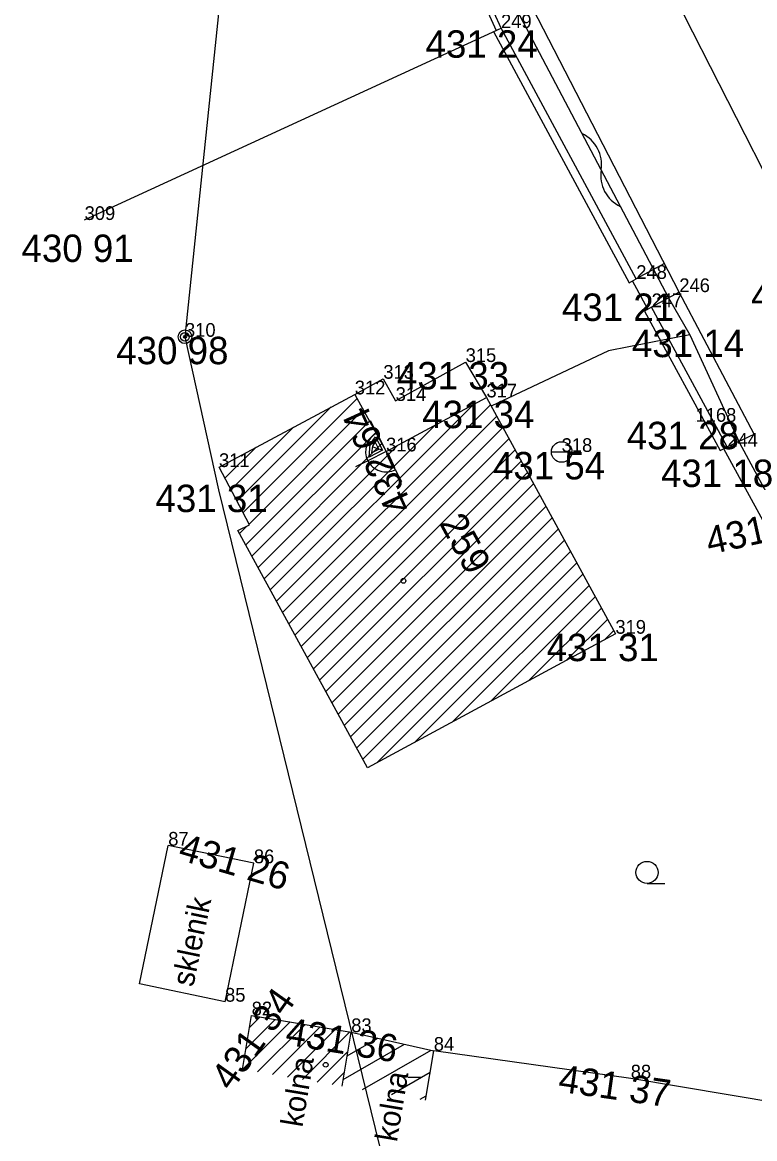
# Model space of a CAD drawing. Extents: x -559180 to -551373, y -1076947 to -1072071.
# Drawn here: x -554013.99 to -553987.29, y -1073935.6 to -1073894.88 of the extents above; entities that cross this region are included whole.
import ezdxf

# ---------------------------------------------------------------- set-up
doc = ezdxf.new("R2010")
doc.units = 0
for name, color, linetype in [('12_PLOTY', 7, 'Continuous'), ('13_PLOTY', 7, 'Continuous'), ('14_BUDOVY', 7, 'Continuous'), ('17_KOMUNIKACE', 7, 'Continuous'), ('18_POLOHOPIS', 7, 'Continuous'), ('1_VODA_ZN', 7, 'Continuous'), ('20_EL_ZN', 7, 'Continuous'), ('30_SDEL_ZN', 7, 'Continuous'), ('32', 7, 'Continuous'), ('3_BODY', 7, 'Continuous'), ('45_ZN_KULTURY', 7, 'Continuous'), ('47_ZN_STAV_OBJ$', 7, 'Continuous'), ('52_POPIS_UCELOVY', 7, 'Continuous'), ('54_C_POPISNA', 7, 'Continuous'), ('6_VYSKY', 7, 'Continuous'), ('NNnadzemní', 7, 'Continuous')]:
    doc.layers.add(name, color=color, linetype=linetype)

# ---------------------------------------------------------------- blocks, each defined once
blk = doc.blocks.new('POINT_DISPLAY')
blk.add_line((0, 0), (0, 0))
blk = doc.blocks.new('SLB')
at = {"layer": '20_EL_ZN'}
for radius in [0.25, 0.158, 0.05]:
    blk.add_circle((0, 0), radius, dxfattribs=at)
blk = doc.blocks.new('ST')
at = {"layer": '1_VODA_ZN'}
blk.add_line((-0.375, 0), (0.375, 0), dxfattribs=at)
blk.add_circle((0, 0), 0.375, dxfattribs=at)
blk = doc.blocks.new('VVH')
at = {"layer": '47_ZN_STAV_OBJ$'}
for p, q in [((-0.001, 0.746), (0, 1.246)), ((0, -0.004), (-0.001, 0.746)), ((0.1, 0.096), (0.099, 0.646)), ((0.099, 0.646), (0.5, 0.396)), ((0.399, 0.346), (0.199, 0.496)), ((0.199, 0.496), (0.2, 0.196)), ((0, -0.004), (0, 0)), ((0.1, 0.096), (0.2, 0.196)), ((0.65, 0.096), (0.1, 0.096)), ((0.2, 0.196), (0.35, 0.346)), ((0.2, 0.196), (0.5, 0.196)), ((0.5, 0.196), (0.399, 0.346)), ((0.5, 0.396), (0.65, 0.096)), ((-1.251, -0.004), (-0.751, -0.004)), ((-0.751, -0.004), (0, -0.004)), ((0.75, -0.004), (0, -0.004)), ((0.75, -0.004), (1.25, -0.004))]:
    blk.add_line(p, q, dxfattribs=at)
for start, end in [(89.9999, 179.9999), (359.9999, 89.9999)]:
    blk.add_arc((0, -0.004), 0.75, start, end, dxfattribs=at)
blk = doc.blocks.new('BZ')
at = {"layer": '47_ZN_STAV_OBJ$'}
blk.add_circle((0, 0), 0.0875, dxfattribs=at)
blk = doc.blocks.new('BD')
at = {"layer": '47_ZN_STAV_OBJ$'}
blk.add_line((-0.25, 0), (0.25, 0), dxfattribs=at)
blk = doc.blocks.new('ZAHRAD')
at = {"layer": '45_ZN_KULTURY'}
blk.add_line((0, 0), (0.65, 0.003), dxfattribs=at)
blk.add_circle((0, 0.403), 0.403, dxfattribs=at)
blk = doc.blocks.new('SDEP')
at = {"layer": '30_SDEL_ZN'}
for centre, radius, start, end in [((0.75, -1.001), 1.251, 53.1529, 126.8469), ((2.25, 1), 1.25, 233.13, 306.8698)]:
    blk.add_arc(centre, radius, start, end, dxfattribs=at)

msp = doc.modelspace()

# ---------------------------------------------------------------- linework, layer by layer
at = {"layer": '12_PLOTY'}
for p, q in [((-554003.782, -1073879.391), (-553996.721, -1073895.173)), ((-553996.54, -1073895.09), (-554003.6, -1073879.31)), ((-554011.72, -1073902.09), (-553996.54, -1073895.09)), ((-553996.813, -1073895.216), (-553991.874, -1073904.382)), ((-553991.61, -1073904.24), (-553996.54, -1073895.09)), ((-553991.874, -1073904.382), (-553991.61, -1073904.24)), ((-553991.182, -1073905.342), (-553991.742, -1073904.311)), ((-553991.05, -1073905.27), (-553991.313, -1073905.413)), ((-553991.313, -1073905.413), (-553988.553, -1073910.503)), ((-553988.29, -1073910.36), (-553991.05, -1073905.27)), ((-553988.553, -1073910.503), (-553988.29, -1073910.36)), ((-553986.912, -1073913.192), (-553988.422, -1073910.432)), ((-553991.81, -1073933.4), (-553998.99, -1073932.39)), ((-553985.02, -1073934.54), (-553991.81, -1073933.4))]:
    msp.add_line(p, q, dxfattribs=at)
at = {"layer": '13_PLOTY'}
for p, q in [((-553997.06, -1073892.36), (-553990.43, -1073904.93)), ((-553990.43, -1073904.93), (-553989.66, -1073906.28)), ((-553989.66, -1073906.28), (-553987.85, -1073910.22)), ((-553987.85, -1073910.22), (-553979.3, -1073926.03))]:
    msp.add_line(p, q, dxfattribs=at)
at = {"layer": '14_BUDOVY'}
for p, q in [((-554006.82, -1073911.1), (-554001.87, -1073908.45)), ((-554001.87, -1073908.45), (-554000.726, -1073910.53)), ((-554000.726, -1073910.53), (-553997.07, -1073908.56)), ((-553997.07, -1073908.56), (-553992.37, -1073917.18)), ((-554005.71, -1073913.21), (-554006.82, -1073911.1)), ((-554006.13, -1073913.42), (-554005.71, -1073913.21)), ((-554001.41, -1073922.07), (-554006.13, -1073913.42)), ((-553992.37, -1073917.18), (-554001.41, -1073922.07)), ((-554005.961, -1073933.072), (-554005.63, -1073931.1)), ((-554005.63, -1073931.1), (-554002, -1073931.71)), ((-554002.331, -1073933.682), (-554002, -1073931.71)), ((-554002, -1073931.71), (-553998.99, -1073932.39)), ((-553999.292, -1073934.192), (-553998.99, -1073932.39))]:
    msp.add_line(p, q, dxfattribs=at)
at = {"layer": '17_KOMUNIKACE'}
for p, q in [((-553992.03, -1073890.34), (-553984.92, -1073904.36)), ((-553990.04, -1073904.72), (-553997.22, -1073890.8)), ((-553987.31, -1073909.9), (-553990.04, -1073904.72)), ((-553988.29, -1073910.36), (-553987.31, -1073909.9))]:
    msp.add_line(p, q, dxfattribs=at)
at = {"layer": '18_POLOHOPIS'}
for p, q in [((-553990.578, -1073903.678), (-553991.61, -1073904.24)), ((-553990.04, -1073904.72), (-553991.05, -1073905.27)), ((-553989.66, -1073906.28), (-553992.62, -1073906.86)), ((-553992.62, -1073906.86), (-553996.893, -1073908.885)), ((-554000.38, -1073908.69), (-553997.83, -1073907.27)), ((-553997.83, -1073907.27), (-553997.07, -1073908.56)), ((-554001.87, -1073908.45), (-554000.83, -1073907.88)), ((-554000.83, -1073907.88), (-554000.38, -1073908.69)), ((-554009.718, -1073929.951), (-554008.668, -1073924.901)), ((-554005.55, -1073925.55), (-554008.668, -1073924.901)), ((-554006.6, -1073930.6), (-554005.55, -1073925.55)), ((-554006.6, -1073930.6), (-554009.718, -1073929.951))]:
    msp.add_line(p, q, dxfattribs=at)
at = {"layer": '32'}
for p, q in [((-554005.945, -1073912.762), (-554001.786, -1073908.603)), ((-554004.724, -1073915.996), (-553997.543, -1073908.815)), ((-554004.5, -1073916.408), (-553996.922, -1073908.831)), ((-554006.165, -1073912.345), (-554002.729, -1073908.91)), ((-554005.726, -1073913.179), (-554001.56, -1073909.014)), ((-554004.275, -1073916.82), (-553996.698, -1073909.242)), ((-554006.384, -1073911.928), (-554004.099, -1073909.643)), ((-554005.848, -1073913.937), (-554001.334, -1073909.424)), ((-554004.949, -1073915.584), (-553998.923, -1073909.559)), ((-554004.05, -1073917.231), (-553996.473, -1073909.654)), ((-554005.623, -1073914.349), (-554001.108, -1073909.835)), ((-554003.826, -1073917.643), (-553996.249, -1073910.066)), ((-554006.604, -1073911.511), (-554005.469, -1073910.377)), ((-554005.398, -1073914.761), (-554000.883, -1073910.245)), ((-554005.174, -1073915.173), (-554000.303, -1073910.302)), ((-554003.601, -1073918.055), (-553996.024, -1073910.478)), ((-554003.376, -1073918.466), (-553995.8, -1073910.89)), ((-554003.152, -1073918.878), (-553995.575, -1073911.302)), ((-554002.927, -1073919.29), (-553995.351, -1073911.714)), ((-554002.702, -1073919.702), (-553995.126, -1073912.125)), ((-554002.478, -1073920.113), (-553994.901, -1073912.537)), ((-554006.072, -1073913.526), (-554005.803, -1073913.257)), ((-554002.253, -1073920.525), (-553994.677, -1073912.949)), ((-554002.028, -1073920.937), (-553994.452, -1073913.361)), ((-554001.804, -1073921.349), (-553994.228, -1073913.773)), ((-554001.579, -1073921.76), (-553994.003, -1073914.185)), ((-554001.066, -1073921.884), (-553993.779, -1073914.596)), ((-553999.68, -1073921.134), (-553993.554, -1073915.008)), ((-553998.294, -1073920.384), (-553993.33, -1073915.42)), ((-553996.908, -1073919.634), (-553993.105, -1073915.832)), ((-553995.521, -1073918.885), (-553992.88, -1073916.244)), ((-553994.135, -1073918.135), (-553992.656, -1073916.656)), ((-553992.749, -1073917.385), (-553992.431, -1073917.067)), ((-554005.833, -1073932.307), (-554004.77, -1073931.245)), ((-554005.704, -1073931.542), (-554005.315, -1073931.153)), ((-554005.961, -1073933.072), (-554004.225, -1073931.336)), ((-554005.416, -1073933.164), (-554003.68, -1073931.428)), ((-554004.871, -1073933.255), (-554003.135, -1073931.519)), ((-554004.326, -1073933.347), (-554002.591, -1073931.611)), ((-554003.782, -1073933.438), (-554002.046, -1073931.702)), ((-554002.145, -1073932.573), (-554001.03, -1073931.929)), ((-554003.237, -1073933.53), (-554002.118, -1073932.411)), ((-554002.29, -1073933.436), (-554000.059, -1073932.148)), ((-554001.583, -1073933.808), (-553999.089, -1073932.368)), ((-554002.692, -1073933.621), (-554002.246, -1073933.175)), ((-554000.537, -1073933.983), (-553999.12, -1073933.165)), ((-553999.491, -1073934.159), (-553999.264, -1073934.028))]:
    msp.add_line(p, q, dxfattribs=at)
at = {"layer": 'NNnadzemní'}
for p, q in [((-554005.084, -1073877.617), (-554008.06, -1073906.35)), ((-554008.06, -1073906.35), (-554006.836, -1073911.929)), ((-554006.836, -1073911.929), (-553997.142, -1073951.476))]:
    msp.add_line(p, q, dxfattribs=at)

# ---------------------------------------------------------------- block references
at = {"layer": '1_VODA_ZN'}
for name, p in [('POINT_DISPLAY', (-553996.54, -1073895.09)), ('POINT_DISPLAY', (-554011.72, -1073902.09)), ('POINT_DISPLAY', (-553991.61, -1073904.24)), ('POINT_DISPLAY', (-553990.04, -1073904.72)), ('POINT_DISPLAY', (-553991.05, -1073905.27)), ('POINT_DISPLAY', (-554008.06, -1073906.35)), ('POINT_DISPLAY', (-553997.83, -1073907.27)), ('POINT_DISPLAY', (-554000.83, -1073907.88)), ('POINT_DISPLAY', (-554001.87, -1073908.45)), ('POINT_DISPLAY', (-554000.38, -1073908.69)), ('POINT_DISPLAY', (-553997.08, -1073908.52)), ('POINT_DISPLAY', (-553997.08, -1073908.52)), ('POINT_DISPLAY', (-553997.07, -1073908.56)), ('POINT_DISPLAY', (-553989.45, -1073909.45)), ('POINT_DISPLAY', (-553987.31, -1073909.9)), ('ST', (-553994.33, -1073910.55)), ('POINT_DISPLAY', (-553988.29, -1073910.36)), ('POINT_DISPLAY', (-554000.73, -1073910.53)), ('POINT_DISPLAY', (-553994.33, -1073910.55)), ('POINT_DISPLAY', (-554006.82, -1073911.1)), ('POINT_DISPLAY', (-553992.37, -1073917.18)), ('POINT_DISPLAY', (-554008.67, -1073924.91)), ('POINT_DISPLAY', (-554005.55, -1073925.55)), ('POINT_DISPLAY', (-554006.6, -1073930.6)), ('POINT_DISPLAY', (-554005.63, -1073931.1)), ('POINT_DISPLAY', (-554002, -1073931.71)), ('POINT_DISPLAY', (-553998.99, -1073932.39)), ('POINT_DISPLAY', (-553991.81, -1073933.4))]:
    msp.add_blockref(name, p, dxfattribs=at)
at = {"layer": '20_EL_ZN'}
msp.add_blockref('SLB', (-554008.06, -1073906.35), dxfattribs=at)
at = {"layer": '30_SDEL_ZN', "xscale": 1.0000001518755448, "yscale": 1.0000001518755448, "rotation": -62.190834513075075}
msp.add_blockref('SDEP', (-553993.59, -1073898.939), dxfattribs=at)
at = {"layer": '32'}
msp.add_blockref('POINT_DISPLAY', (-554002, -1073931.71), dxfattribs=at)
at = {"layer": '45_ZN_KULTURY'}
msp.add_blockref('ZAHRAD', (-553991.217, -1073926.29), dxfattribs=at)
at = {"layer": '47_ZN_STAV_OBJ$', "xscale": 0.9999984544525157, "yscale": 0.9999984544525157, "rotation": 116.92324879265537}
msp.add_blockref('VVH', (-554000.73, -1073910.532), dxfattribs=at)
at = {"layer": '47_ZN_STAV_OBJ$'}
for name, p in [('BZ', (-554000.097, -1073915.251)), ('BZ', (-554002.93, -1073932.9)), ('BD', (-553999.691, -1073933.354))]:
    msp.add_blockref(name, p, dxfattribs=at)

# ---------------------------------------------------------------- texts
at = {"layer": '3_BODY'}
for s, p in [('249', (-553996.54, -1073895.09)), ('309', (-554011.72, -1073902.09)), ('248', (-553991.61, -1073904.24)), ('246', (-553990.04, -1073904.72)), ('247', (-553991.05, -1073905.27)), ('310', (-554008.06, -1073906.35)), ('315', (-553997.83, -1073907.27)), ('313', (-554000.83, -1073907.88)), ('312', (-554001.87, -1073908.45)), ('317', (-553997.07, -1073908.56)), ('314', (-554000.38, -1073908.69)), ('1168', (-553989.45, -1073909.45)), ('316', (-554000.73, -1073910.53)), ('318', (-553994.33, -1073910.55)), ('244', (-553988.29, -1073910.36)), ('311', (-554006.82, -1073911.1)), ('319', (-553992.37, -1073917.18)), ('87', (-554008.67, -1073924.91)), ('86', (-554005.55, -1073925.55)), ('85', (-554006.6, -1073930.6)), ('82', (-554005.63, -1073931.1)), ('83', (-554002, -1073931.71)), ('84', (-553998.99, -1073932.39)), ('88', (-553991.81, -1073933.4))]:
    msp.add_text(s, height=0.5, dxfattribs=at).set_placement(p)
at = {"layer": '52_POPIS_UCELOVY'}
for s, rotation, p in [('sklenik', 78.2544, (-554007.762, -1073930.084)), ('kolna', 80.4717, (-554003.782, -1073935.205)), ('kolna', 80.4861, (-554000.338, -1073935.74))]:
    msp.add_text(s, height=0.8, rotation=rotation, dxfattribs=at).set_placement(p)
at = {"layer": '54_C_POPISNA'}
msp.add_text('259', height=1, rotation=298.6011, dxfattribs=at).set_placement((-553998.812, -1073913.136))
at = {"layer": '6_VYSKY'}
for s, p in [('431 24', (-553999.29, -1073896.172)), ('430 91', (-554014.02, -1073903.621)), ('431 02', (-553987.425, -1073905.36)), ('431 21', (-553994.319, -1073905.771)), ('430 98', (-554010.565, -1073907.35)), ('431 14', (-553991.767, -1073907.092)), ('431 33', (-554000.335, -1073908.27)), ('431 34', (-553999.411, -1073909.682)), ('431 28', (-553991.955, -1073910.45)), ('431 54', (-553996.835, -1073911.55)), ('431 18', (-553990.707, -1073911.828)), ('431 31', (-554009.136, -1073912.743)), ('431 31', (-553994.875, -1073918.18))]:
    msp.add_text(s, height=1, dxfattribs=at).set_placement(p)
for s, rotation, p in [('432 64', 114.5653, (-553999.743, -1073912.534)), ('431 20', 12.3725, (-553988.948, -1073914.299)), ('431 26', 343.7333, (-554008.352, -1073925.407)), ('431 34', 54.5212, (-554006.37, -1073933.901)), ('431 36', 350.6584, (-554004.436, -1073932.157)), ('431 37', 351.8667, (-553994.485, -1073933.876))]:
    msp.add_text(s, height=1, rotation=rotation, dxfattribs=at).set_placement(p)

doc.saveas('drawing.dxf')
